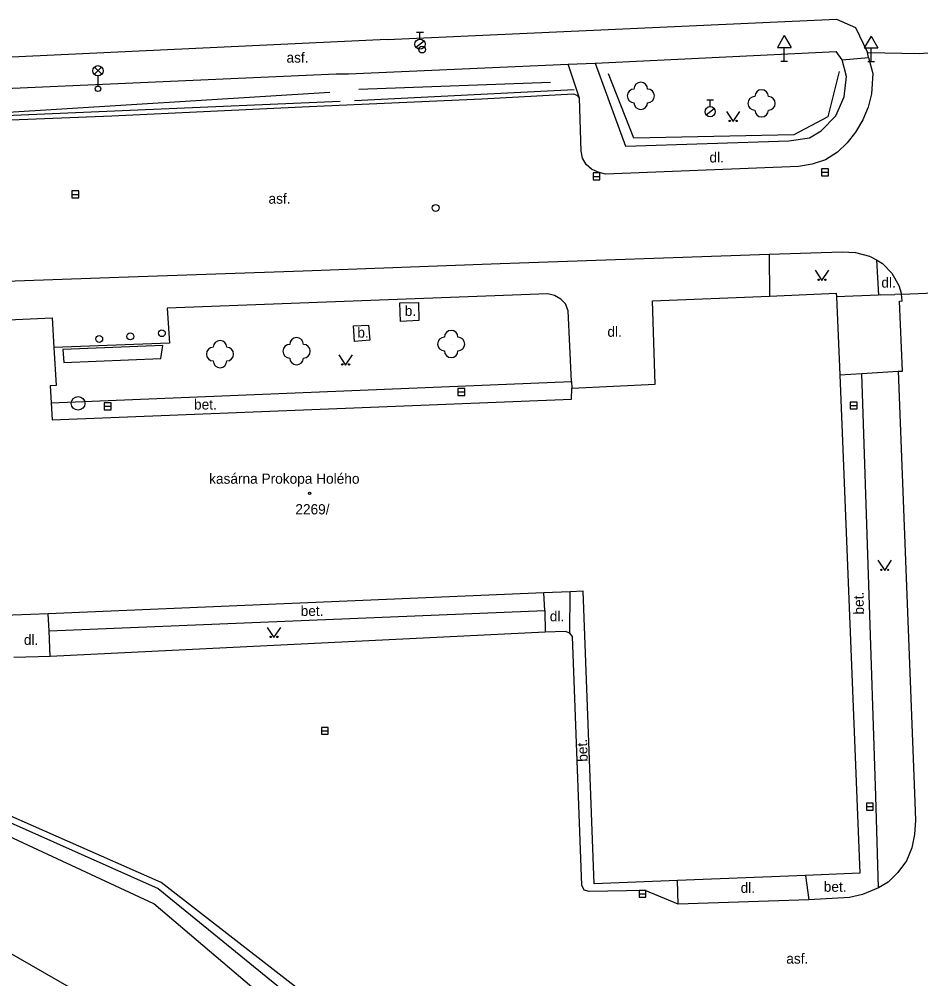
# Model space of a CAD drawing. Extents: x -737812 to -729375, y -1123000 to -1115500.
# Drawn here: x -736149.3 to -736083.1, y -1118911.6 to -1118841.1 of the extents above; entities that cross this region are included whole.
import ezdxf

# ---------------------------------------------------------------- set-up
doc = ezdxf.new("R2010")
doc.units = 0
for name, color, linetype in [('Doplněk polohopisu', 7, 'Continuous'), ('Doplňkové značky', 7, 'Continuous'), ('Dopravní zařízení', 7, 'Continuous'), ('Hranice - ploty_ zdi', 7, 'Continuous'), ('Hranice parcel a úz_ celk', 7, 'Continuous'), ('Komunikace', 7, 'Continuous'), ('Pomocné popisy', 7, 'Continuous'), ('Popisy budov', 7, 'Continuous'), ('Povr_ zn_ inž_ sítí - el_', 7, 'Continuous'), ('Povr_ zn_ inž_ sítí - kan_', 7, 'Continuous'), ('Povr_ zn_ inž_ sítí - ner_', 7, 'Continuous'), ('Povr_ zn_ inž_ sítí - vod_', 7, 'Continuous'), ('Stavební objekty', 7, 'Continuous'), ('Zeleň', 7, 'Continuous'), ('Značky druhů budov', 7, 'Continuous'), ('Značky druhů pozemků', 7, 'Continuous'), ('Čísla popisná', 7, 'Continuous')]:
    doc.layers.add(name, color=color, linetype=linetype)

msp = doc.modelspace()

# ---------------------------------------------------------------- linework, layer by layer
at = {"layer": 'Doplněk polohopisu'}
for p, q in [((-736107.06, -1118844.32), (-736089.36, -1118843.46)), ((-736088.92, -1118844.08), (-736089.36, -1118843.46)), ((-736125.15, -1118845.09), (-736109.02, -1118844.39)), ((-736108.21, -1118846.9), (-736109.02, -1118844.39)), ((-736126.07, -1118845.11), (-736125.15, -1118845.09)), ((-736172.73, -1118847.16), (-736126.07, -1118845.11)), ((-736146.99, -1118869.26), (-736108.78, -1118867.7))]:
    msp.add_line(p, q, dxfattribs=at)
for points in [[(-736107.06, -1118844.32), (-736104.83, -1118850.42), (-736092.82, -1118850.03), (-736091.32, -1118849.8), (-736090.45, -1118849.29), (-736089.39, -1118848.18), (-736088.76, -1118846.8), (-736088.61, -1118845.31), (-736088.92, -1118844.08)], [(-736155.53, -1118848.71), (-736142.53, -1118848.18), (-736128.04, -1118847.5), (-736115.36, -1118846.94), (-736108.64, -1118846.56), (-736108.4, -1118846.68), (-736108.21, -1118846.9)], [(-736108.78, -1118867.7), (-736109.02, -1118862.51), (-736109.22, -1118862), (-736109.58, -1118861.64), (-736110.04, -1118861.37), (-736110.52, -1118861.25), (-736138.46, -1118862.31), (-736138.31, -1118864.89), (-736146.79, -1118865.19)], [(-736125.21, -1118915.12), (-736138.9, -1118904.47), (-736152.7, -1118898.42), (-736169.19, -1118891.21), (-736171, -1118890.38), (-736172.62, -1118889.23), (-736174.23, -1118887.94), (-736174.92, -1118887.26), (-736175.53, -1118886.5), (-736176.12, -1118885.66), (-736176.59, -1118884.82), (-736177.02, -1118883.94), (-736177.8, -1118881.06), (-736178.11, -1118879.08), (-736178.38, -1118876.13), (-736178.65, -1118868.1), (-736178.63, -1118864.68)], [(-736084.8, -1118866.93), (-736084.07, -1118885.9), (-736083.6, -1118897.93), (-736083.53, -1118899.91), (-736083.6, -1118900.95), (-736083.8, -1118901.94), (-736084.2, -1118902.9), (-736084.83, -1118903.74), (-736085.55, -1118904.46), (-736086.26, -1118904.87)], [(-736086.26, -1118904.87), (-736086.44, -1118898.15), (-736087.47, -1118867.11)]]:
    msp.add_lwpolyline(points, dxfattribs=at)
for points in [[(-736121.4, -1118861.91), (-736120.01, -1118861.89), (-736119.99, -1118863.22), (-736121.33, -1118863.28)], [(-736124.78, -1118863.61), (-736123.69, -1118863.55), (-736123.6, -1118864.66), (-736124.73, -1118864.75)]]:
    msp.add_lwpolyline(points, close=True, dxfattribs=at)
at = {"layer": 'Doplňkové značky'}
for p, q in [((-736093.17, -1118842.294), (-736093.67, -1118843.16)), ((-736093.17, -1118842.294), (-736092.67, -1118843.16)), ((-736086.79, -1118842.334), (-736087.29, -1118843.2)), ((-736086.79, -1118842.334), (-736086.29, -1118843.2)), ((-736093.67, -1118843.16), (-736092.67, -1118843.16)), ((-736093.17, -1118844.16), (-736093.17, -1118843.16)), ((-736087.29, -1118843.2), (-736086.29, -1118843.2)), ((-736086.79, -1118844.2), (-736086.79, -1118843.2)), ((-736093.42, -1118844.16), (-736092.92, -1118844.16)), ((-736087.04, -1118844.2), (-736086.54, -1118844.2))]:
    msp.add_line(p, q, dxfattribs=at)
at = {"layer": 'Dopravní zařízení'}
for p, q in [((-736124.72, -1118847.07), (-736108.59, -1118846.26)), ((-736161.95, -1118848.67), (-736125.77, -1118847.11))]:
    msp.add_line(p, q, dxfattribs=at)
at = {"layer": 'Hranice - ploty_ zdi'}
for p, q in [((-736104.22, -1118849.83), (-736106.08, -1118845.1)), ((-736089.14, -1118844.92), (-736089.96, -1118848.25)), ((-736110.34, -1118845.73), (-736124.4, -1118846.26)), ((-736126.54, -1118846.48), (-736161.95, -1118848.67)), ((-736089.96, -1118848.25), (-736092.47, -1118849.59)), ((-736092.47, -1118849.59), (-736104.22, -1118849.83)), ((-736086.11, -1118861.34), (-736085.06, -1118861.3)), ((-736084.56, -1118861.28), (-736085.06, -1118861.3)), ((-736084.56, -1118861.28), (-736080.14, -1118861.09)), ((-736138.8, -1118865.06), (-736146.12, -1118865.35)), ((-736146.12, -1118865.35), (-736146.05, -1118866.29)), ((-736138.93, -1118866.01), (-736138.8, -1118865.06)), ((-736146.05, -1118866.29), (-736138.93, -1118866.01)), ((-736084.8, -1118866.93), (-736084.49, -1118866.93))]:
    msp.add_line(p, q, dxfattribs=at)
for points in [[(-736084.49, -1118866.93), (-736084.7, -1118861.8), (-736084.52, -1118861.78), (-736084.56, -1118861.28)], [(-736086.11, -1118861.34), (-736086.26, -1118861.35), (-736089.34, -1118861.47)], [(-736178.63, -1118864.68), (-736179.57, -1118864.68), (-736179.55, -1118866.82), (-736179.41, -1118870.24), (-736179.15, -1118870.27), (-736178.65, -1118881.99), (-736177.82, -1118884.38), (-736174.69, -1118888.26), (-736172.7, -1118889.77), (-736168.93, -1118891.63), (-736152.72, -1118898.87), (-736139.12, -1118904.91), (-736127.39, -1118914.49), (-736119.36, -1118924.24), (-736116.01, -1118931.1), (-736113.54, -1118948.68), (-736113.65, -1118958.7)], [(-736089.1, -1118867.21), (-736087.47, -1118867.11), (-736084.8, -1118866.93)]]:
    msp.add_lwpolyline(points, dxfattribs=at)
at = {"layer": 'Hranice parcel a úz_ celk'}
for points in [[(-736139.44, -1118906.04), (-736168.54, -1118892.5), (-736173.31, -1118889.91), (-736175.32, -1118888.1), (-736176.7, -1118885.84)], [(-736181.22, -1118889.13), (-736176.41, -1118893.28), (-736171.22, -1118897.47), (-736142.25, -1118914.13), (-736119.5, -1118968.87), (-736115.51, -1118983.1), (-736106.35, -1118997.1), (-736091.19, -1119018.77), (-736086.44, -1119023.82), (-736095.29, -1119032.63), (-736099.33, -1119035.56)], [(-736120.46, -1118924.83), (-736127.19, -1118916.46), (-736139.44, -1118906.04)]]:
    msp.add_lwpolyline(points, dxfattribs=at)
at = {"layer": 'Komunikace'}
for p, q in [((-736122.33, -1118842.59), (-736089.33, -1118841.09)), ((-736089.33, -1118841.09), (-736087.94, -1118841.69)), ((-736087.94, -1118841.69), (-736087.05, -1118843.54)), ((-736122.33, -1118842.59), (-736171.14, -1118844.87)), ((-736109.02, -1118844.39), (-736107.06, -1118844.32)), ((-736088.92, -1118844.08), (-736086.98, -1118843.91)), ((-736094.27, -1118858.35), (-736094.24, -1118861.42)), ((-736108.78, -1118867.7), (-736108.77, -1118868.17)), ((-736108.91, -1118886.16), (-736108.89, -1118883.13)), ((-736110.74, -1118884.5), (-736110.81, -1118883.21)), ((-736147.14, -1118886.01), (-736147.21, -1118884.75)), ((-736147.05, -1118887.89), (-736149.72, -1118887.96)), ((-736091.6, -1118903.96), (-736091.37, -1118905.75)), ((-736100.96, -1118906.08), (-736101.01, -1118904.33)), ((-736091.37, -1118905.75), (-736100.96, -1118906.08))]:
    msp.add_line(p, q, dxfattribs=at)
for points in [[(-736086.98, -1118843.91), (-736087.05, -1118843.54), (-736083.26, -1118843.61), (-736079.03, -1118843.28)], [(-736086.98, -1118843.91), (-736086.66, -1118845.07), (-736086.76, -1118846.58), (-736087, -1118847.54), (-736087.41, -1118848.48), (-736087.94, -1118849.39), (-736088.54, -1118850.18), (-736089.25, -1118850.86), (-736090.14, -1118851.41), (-736091.13, -1118851.74), (-736092.12, -1118851.91), (-736106.28, -1118852.47), (-736106.82, -1118852.33), (-736107.33, -1118852.09), (-736107.71, -1118851.75), (-736107.97, -1118851.3), (-736108.08, -1118850.77), (-736108.21, -1118846.9)], [(-736174.21, -1118864.46), (-736174.07, -1118863.64), (-736173.61, -1118862.69), (-736172.91, -1118861.94), (-736172.02, -1118861.38), (-736171, -1118861.05), (-736170.05, -1118860.97), (-736163.03, -1118860.78), (-736151.04, -1118860.36), (-736142.03, -1118860.02), (-736128.48, -1118859.56), (-736114.02, -1118859.03), (-736094.27, -1118858.35)], [(-736094.27, -1118858.35), (-736088.92, -1118858.16), (-736087.93, -1118858.23), (-736086.91, -1118858.49), (-736086.39, -1118858.77), (-736086.26, -1118861.35)], [(-736086.39, -1118858.77), (-736085.95, -1118859.04), (-736085.26, -1118859.73), (-736084.75, -1118860.64), (-736084.56, -1118861.28)], [(-736100.96, -1118906.08), (-736103.39, -1118905.06), (-736107.5, -1118905.15), (-736107.86, -1118905.03), (-736108.04, -1118904.68), (-736108.71, -1118886.42), (-736108.91, -1118886.16), (-736109.22, -1118886.06), (-736110.71, -1118886.11)], [(-736086.26, -1118904.87), (-736087.42, -1118905.36), (-736088.38, -1118905.58), (-736091.37, -1118905.75)]]:
    msp.add_lwpolyline(points, dxfattribs=at)
msp.add_lwpolyline([(-736110.74, -1118884.5), (-736110.71, -1118886.11), (-736147.05, -1118887.89), (-736147.14, -1118886.01)], close=True, dxfattribs=at)
at = {"layer": 'Povr_ zn_ inž_ sítí - el_'}
for p, q in [((-736143.814, -1118845.138), (-736143.286, -1118844.61)), ((-736143.278, -1118845.135), (-736143.806, -1118844.606)), ((-736143.55, -1118845.25), (-736143.55, -1118846))]:
    msp.add_line(p, q, dxfattribs=at)
for centre, radius in [((-736143.55, -1118844.875), 0.375), ((-736143.55, -1118846.2), 0.2), ((-736138.86, -1118864.15), 0.25), ((-736143.46, -1118864.57), 0.25), ((-736141.18, -1118864.38), 0.25)]:
    msp.add_circle(centre, radius, dxfattribs=at)
at = {"layer": 'Povr_ zn_ inž_ sítí - kan_'}
for p, q in [((-736107.2, -1118852.63), (-736106.7, -1118852.63)), ((-736090.43, -1118852.33), (-736089.93, -1118852.33)), ((-736145.46, -1118853.95), (-736144.96, -1118853.95)), ((-736117.13, -1118868.46), (-736116.63, -1118868.46)), ((-736143.09, -1118869.51), (-736142.59, -1118869.51)), ((-736088.32, -1118869.46), (-736087.82, -1118869.46)), ((-736127.15, -1118893.34), (-736126.65, -1118893.34)), ((-736087.14, -1118898.91), (-736086.64, -1118898.91)), ((-736103.83, -1118905.31), (-736103.33, -1118905.31))]:
    msp.add_line(p, q, dxfattribs=at)
for points in [[(-736090.43, -1118852.581), (-736089.93, -1118852.581), (-736089.93, -1118852.08), (-736090.43, -1118852.08)], [(-736107.2, -1118852.881), (-736106.7, -1118852.881), (-736106.7, -1118852.38), (-736107.2, -1118852.38)], [(-736145.46, -1118854.201), (-736144.96, -1118854.201), (-736144.96, -1118853.7), (-736145.46, -1118853.7)], [(-736117.13, -1118868.711), (-736116.63, -1118868.711), (-736116.63, -1118868.21), (-736117.13, -1118868.21)], [(-736143.09, -1118869.761), (-736142.59, -1118869.761), (-736142.59, -1118869.26), (-736143.09, -1118869.26)], [(-736088.32, -1118869.711), (-736087.82, -1118869.711), (-736087.82, -1118869.21), (-736088.32, -1118869.21)], [(-736127.15, -1118893.591), (-736126.65, -1118893.591), (-736126.65, -1118893.09), (-736127.15, -1118893.09)], [(-736087.14, -1118899.161), (-736086.64, -1118899.161), (-736086.64, -1118898.66), (-736087.14, -1118898.66)], [(-736103.83, -1118905.561), (-736103.33, -1118905.561), (-736103.33, -1118905.06), (-736103.83, -1118905.06)]]:
    msp.add_lwpolyline(points, close=True, dxfattribs=at)
msp.add_circle((-736145.01, -1118869.3), 0.5, dxfattribs=at)
at = {"layer": 'Povr_ zn_ inž_ sítí - ner_'}
msp.add_circle((-736118.76, -1118854.95), 0.25, dxfattribs=at)
at = {"layer": 'Povr_ zn_ inž_ sítí - vod_'}
for p, q in [((-736120.16, -1118842.045), (-736119.66, -1118842.045)), ((-736119.91, -1118842.545), (-736119.91, -1118842.045)), ((-736120.204, -1118843.151), (-736119.614, -1118842.688)), ((-736098.86, -1118847.005), (-736098.36, -1118847.005)), ((-736098.61, -1118847.505), (-736098.61, -1118847.005)), ((-736098.904, -1118848.111), (-736098.314, -1118847.648))]:
    msp.add_line(p, q, dxfattribs=at)
for centre, radius in [((-736119.91, -1118842.92), 0.375), ((-736119.75, -1118843.32), 0.25), ((-736098.61, -1118847.88), 0.375)]:
    msp.add_circle(centre, radius, dxfattribs=at)
at = {"layer": 'Stavební objekty'}
for points in [[(-736146.92, -1118870.51), (-736108.79, -1118868.98), (-736108.77, -1118868.17), (-736102.64, -1118867.88), (-736102.85, -1118861.78), (-736094.24, -1118861.42), (-736089.35, -1118861.2), (-736089.34, -1118861.47), (-736089.1, -1118867.21), (-736087.62, -1118903.8), (-736091.6, -1118903.96), (-736101.01, -1118904.33), (-736107.13, -1118904.58), (-736107.93, -1118883.09), (-736108.89, -1118883.13), (-736110.81, -1118883.21), (-736147.21, -1118884.75), (-736149.8, -1118884.86), (-736150.16, -1118884.87), (-736150.17, -1118884.52)], [(-736173.61, -1118864.4), (-736168.38, -1118864.22), (-736168.39, -1118864), (-736146.92, -1118863.01), (-736146.79, -1118865.19), (-736146.63, -1118867.98), (-736147.06, -1118868), (-736146.99, -1118869.26), (-736146.92, -1118870.51)]]:
    msp.add_lwpolyline(points, dxfattribs=at)
at = {"layer": 'Zeleň'}
for centre in [(-736103.7, -1118846.72), (-736094.83, -1118847.27), (-736128.97, -1118865.47), (-736117.62, -1118864.94), (-736134.59, -1118865.68)]:
    msp.add_circle(centre, 0.0005, dxfattribs=at)
for centre, start, end in [((-736103.7, -1118846.22), 0, 179.99999), ((-736104.2, -1118846.72), 89.99999, 269.99999), ((-736103.2, -1118846.72), 270, 89.99999), ((-736094.83, -1118846.77), 0, 179.99999), ((-736095.33, -1118847.27), 89.99999, 269.99999), ((-736094.33, -1118847.27), 270, 89.99999), ((-736103.7, -1118847.22), 179.99999, 359.99999), ((-736094.83, -1118847.77), 179.99999, 359.99999), ((-736117.62, -1118864.44), 0, 179.99999), ((-736134.59, -1118865.18), 0, 179.99999), ((-736128.97, -1118864.97), 0, 179.99999), ((-736118.12, -1118864.94), 89.99999, 269.99999), ((-736117.12, -1118864.94), 270, 89.99999), ((-736135.09, -1118865.68), 89.99999, 269.99999), ((-736134.09, -1118865.68), 270, 89.99999), ((-736129.47, -1118865.47), 89.99999, 269.99999), ((-736128.47, -1118865.47), 270, 89.99999), ((-736117.62, -1118865.44), 179.99999, 359.99999), ((-736134.59, -1118866.18), 179.99999, 359.99999), ((-736128.97, -1118865.97), 179.99999, 359.99999)]:
    msp.add_arc(centre, 0.5, start, end, dxfattribs=at)
at = {"layer": 'Značky druhů budov'}
msp.add_circle((-736128.01, -1118875.9), 0.0875, dxfattribs=at)
at = {"layer": 'Značky druhů pozemků'}
for points in [[(-736097.42, -1118847.86), (-736096.92, -1118848.61), (-736096.42, -1118847.86)], [(-736090.9, -1118859.52), (-736090.4, -1118860.27), (-736089.9, -1118859.52)], [(-736125.87, -1118865.74), (-736125.37, -1118866.49), (-736124.87, -1118865.74)], [(-736086.29, -1118880.82), (-736085.79, -1118881.57), (-736085.29, -1118880.82)], [(-736131.13, -1118885.75), (-736130.63, -1118886.5), (-736130.13, -1118885.75)]]:
    msp.add_lwpolyline(points, dxfattribs=at)
for centre in [(-736097.17, -1118848.56), (-736096.67, -1118848.56), (-736090.65, -1118860.22), (-736090.15, -1118860.22), (-736125.62, -1118866.44), (-736125.12, -1118866.44), (-736086.04, -1118881.52), (-736085.54, -1118881.52), (-736130.88, -1118886.45), (-736130.38, -1118886.45)]:
    msp.add_circle(centre, 0.05, dxfattribs=at)

# ---------------------------------------------------------------- texts
at = {"layer": 'Pomocné popisy'}
for s, p in [('asf.', (-736129.71, -1118844.28)), ('dl.', (-736098.66, -1118851.61)), ('asf.', (-736131.03, -1118854.64)), ('dl.', (-736086.04, -1118860.8)), ('b.', (-736121.03, -1118862.88)), ('b.', (-736124.51, -1118864.47)), ('dl.', (-736106.15, -1118864.41)), ('bet.', (-736136.5, -1118869.75)), ('bet.', (-736128.67, -1118884.91)), ('dl.', (-736110.38, -1118885.3)), ('dl.', (-736148.99, -1118887.03)), ('dl.', (-736096.37, -1118905.24)), ('bet.', (-736090.27, -1118905.16)), ('asf.', (-736093.02, -1118910.44))]:
    msp.add_text(s, height=0.75, dxfattribs=at).set_placement(p)
for rotation, p in [(90.84191, (-736087.32, -1118884.8)), (92.02586, (-736107.59, -1118895.6))]:
    msp.add_text('bet.', height=0.75, rotation=rotation, dxfattribs=at).set_placement(p)
at = {"layer": 'Popisy budov'}
msp.add_text('kasárna Prokopa Holého', height=0.75, dxfattribs=at).set_placement((-736135.39, -1118875.2))
at = {"layer": 'Čísla popisná'}
msp.add_text('2269/', height=0.75, dxfattribs=at).set_placement((-736129.06, -1118877.45))

doc.saveas('drawing.dxf')
